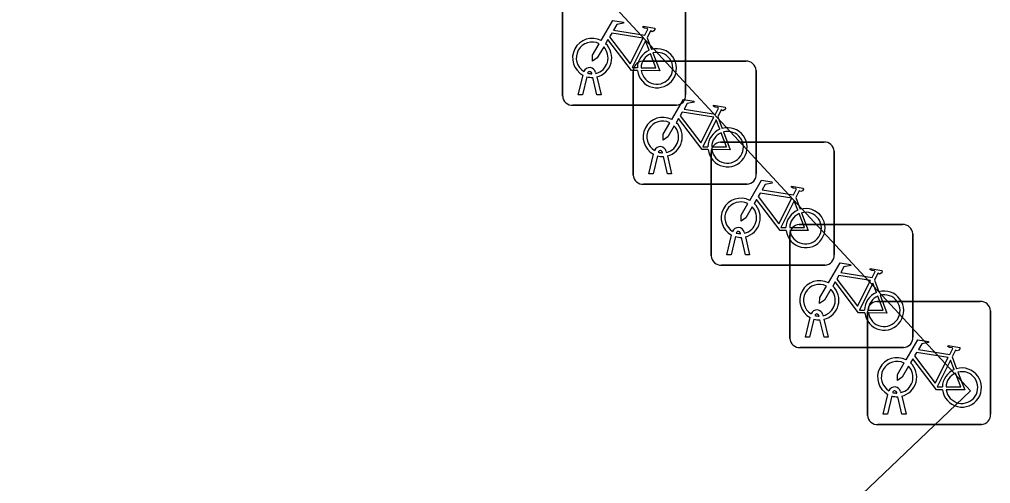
# Model space of a CAD drawing. Extents: x 157445 to 158888, y 383061 to 384688.
# Drawn here: x 158214.16 to 158222.05, y 384193.71 to 384197.48 of the extents above; entities that cross this region are included whole.
import ezdxf

# ---------------------------------------------------------------- set-up
doc = ezdxf.new("R2010")
doc.units = 0
for name, color, linetype in [('IMGEO_Fietsenrek', 7, 'Continuous'), ('IMGEO_Groenvoorziening', 7, 'Continuous'), ('IMGEO_Terreindeel_open', 7, 'Continuous')]:
    doc.layers.add(name, color=color, linetype=linetype)

msp = doc.modelspace()

# ---------------------------------------------------------------- linework, layer by layer
at = {"layer": 'IMGEO_Fietsenrek'}
for p, q in [((158218.5755, 384196.8539), (158218.5755, 384197.6948)), ((158218.5755, 384197.6948), (158218.5755, 384196.8539)), ((158219.5745, 384197.7041), (158219.5745, 384196.8632)), ((158219.5745, 384196.8632), (158219.5745, 384197.7041)), ((158219.2622, 384197.3282), (158219.2985, 384197.233)), ((158219.2239, 384197.1365), (158220.0648, 384197.1365)), ((158220.0648, 384197.1365), (158219.2239, 384197.1365)), ((158218.7025, 384196.8633), (158218.7408, 384197.0233)), ((158218.7712, 384197.0111), (158218.7359, 384196.8633)), ((158218.8129, 384197.0349), (158218.8119, 384197.0392)), ((158218.854, 384196.8633), (158218.8201, 384197.005)), ((158218.8436, 384197.0464), (158218.8454, 384197.0385)), ((158218.8524, 384197.0093), (158218.8874, 384196.8633)), ((158219.1495, 384196.2119), (158219.1495, 384197.0528)), ((158219.1495, 384197.0528), (158219.1495, 384196.2119)), ((158220.1485, 384197.0621), (158220.1485, 384196.2212)), ((158220.1485, 384196.2212), (158220.1485, 384197.0621)), ((158218.7359, 384196.8633), (158218.7025, 384196.8633)), ((158218.8874, 384196.8633), (158218.854, 384196.8633)), ((158219.5001, 384196.7795), (158218.6592, 384196.7795)), ((158218.6592, 384196.7795), (158219.5001, 384196.7795)), ((158219.8362, 384196.6862), (158219.8725, 384196.591)), ((158219.8579, 384196.4795), (158220.6988, 384196.4795)), ((158220.6988, 384196.4795), (158219.8579, 384196.4795)), ((158219.2765, 384196.2213), (158219.3148, 384196.3813)), ((158219.3452, 384196.3691), (158219.3099, 384196.2213)), ((158219.3869, 384196.3929), (158219.3859, 384196.3972)), ((158219.4176, 384196.4044), (158219.4194, 384196.3965)), ((158219.4264, 384196.3673), (158219.4614, 384196.2213)), ((158219.7835, 384195.5549), (158219.7835, 384196.3958)), ((158219.7835, 384196.3958), (158219.7835, 384195.5549)), ((158220.7825, 384196.4051), (158220.7825, 384195.5642)), ((158220.7825, 384195.5642), (158220.7825, 384196.4051)), ((158219.428, 384196.2213), (158219.3941, 384196.363)), ((158219.3099, 384196.2213), (158219.2765, 384196.2213)), ((158219.4614, 384196.2213), (158219.428, 384196.2213)), ((158220.0741, 384196.1375), (158219.2332, 384196.1375)), ((158219.2332, 384196.1375), (158220.0741, 384196.1375)), ((158220.4702, 384196.0292), (158220.5065, 384195.934)), ((158220.0209, 384195.7359), (158220.0199, 384195.7402)), ((158220.0516, 384195.7474), (158220.0534, 384195.7395)), ((158220.4969, 384195.8095), (158221.3378, 384195.8095)), ((158221.3378, 384195.8095), (158220.4969, 384195.8095)), ((158221.4215, 384195.7351), (158221.4215, 384194.8942)), ((158221.4215, 384194.8942), (158221.4215, 384195.7351)), ((158219.9105, 384195.5643), (158219.9488, 384195.7243)), ((158219.9792, 384195.7121), (158219.9439, 384195.5643)), ((158220.062, 384195.5643), (158220.0281, 384195.706)), ((158220.0604, 384195.7103), (158220.0954, 384195.5643)), ((158220.4225, 384194.8849), (158220.4225, 384195.7258)), ((158220.4225, 384195.7258), (158220.4225, 384194.8849)), ((158219.9439, 384195.5643), (158219.9105, 384195.5643)), ((158220.0954, 384195.5643), (158220.062, 384195.5643)), ((158220.7081, 384195.4805), (158219.8672, 384195.4805)), ((158219.8672, 384195.4805), (158220.7081, 384195.4805)), ((158221.1092, 384195.3592), (158221.1455, 384195.264)), ((158221.1289, 384195.1845), (158221.9698, 384195.1845)), ((158221.9698, 384195.1845), (158221.1289, 384195.1845)), ((158222.0535, 384195.1101), (158222.0535, 384194.2692)), ((158222.0535, 384194.2692), (158222.0535, 384195.1101)), ((158220.5495, 384194.8943), (158220.5878, 384195.0543)), ((158220.6182, 384195.0421), (158220.5829, 384194.8943)), ((158220.6599, 384195.0659), (158220.6589, 384195.0702)), ((158220.701, 384194.8943), (158220.6671, 384195.036)), ((158220.6906, 384195.0774), (158220.6924, 384195.0695)), ((158220.6994, 384195.0403), (158220.7344, 384194.8943)), ((158221.0545, 384194.2599), (158221.0545, 384195.1008)), ((158221.0545, 384195.1008), (158221.0545, 384194.2599)), ((158220.5829, 384194.8943), (158220.5495, 384194.8943)), ((158220.7344, 384194.8943), (158220.701, 384194.8943)), ((158221.3471, 384194.8105), (158220.5062, 384194.8105)), ((158220.5062, 384194.8105), (158221.3471, 384194.8105)), ((158221.7412, 384194.7342), (158221.7775, 384194.639)), ((158221.1815, 384194.2693), (158221.2198, 384194.4293)), ((158221.2502, 384194.4171), (158221.2149, 384194.2693)), ((158221.2919, 384194.4409), (158221.2909, 384194.4452)), ((158221.333, 384194.2693), (158221.2991, 384194.411)), ((158221.3226, 384194.4524), (158221.3244, 384194.4445)), ((158221.3314, 384194.4153), (158221.3664, 384194.2693)), ((158221.2149, 384194.2693), (158221.1815, 384194.2693)), ((158221.3664, 384194.2693), (158221.333, 384194.2693)), ((158221.9791, 384194.1855), (158221.1382, 384194.1855)), ((158221.1382, 384194.1855), (158221.9791, 384194.1855))]:
    msp.add_line(p, q, dxfattribs=at)
for points in [[(158218.8881, 384197.3052), (158218.9828, 384197.4687), (158219.069, 384197.4549), (158219.0707, 384197.4462), (158219.0146, 384197.4353), (158218.9884, 384197.39), (158219.2436, 384197.3492)], [(158219.2436, 384197.3492), (158219.2686, 384197.398), (158219.2635, 384197.402), (158219.2403, 384197.4057), (158219.2276, 384197.4132), (158219.2266, 384197.4163), (158219.2288, 384197.4209), (158219.3236, 384197.4058), (158219.3259, 384197.3955), (158219.3165, 384197.3831), (158219.3041, 384197.3767), (158219.2896, 384197.3829), (158219.2622, 384197.3282)], [(158219.2307, 384197.324), (158218.9739, 384197.365), (158218.9572, 384197.3362), (158219.1242, 384197.1159), (158219.2307, 384197.324)], [(158218.9088, 384197.2527), (158218.8572, 384197.1635), (158218.8173, 384197.1375), (158218.8185, 384197.185), (158218.873, 384197.2792)], [(158219.1838, 384197.0605), (158219.1341, 384197.0606), (158218.9434, 384197.3123), (158218.9244, 384197.2795)], [(158219.2787, 384197.226), (158219.2494, 384197.3028), (158219.14, 384197.0847), (158219.1827, 384197.0846)], [(158219.2127, 384197.0845), (158219.3326, 384197.0843), (158219.2894, 384197.1979)], [(158219.3092, 384197.2048), (158219.3642, 384197.0602), (158219.2141, 384197.0605)], [(158219.4621, 384196.6632), (158219.5568, 384196.8267), (158219.643, 384196.8129), (158219.6447, 384196.8042), (158219.5886, 384196.7933), (158219.5624, 384196.748), (158219.8176, 384196.7072)], [(158219.8176, 384196.7072), (158219.8426, 384196.756), (158219.8375, 384196.76), (158219.8143, 384196.7637), (158219.8016, 384196.7712), (158219.8006, 384196.7743), (158219.8028, 384196.7789), (158219.8976, 384196.7638), (158219.8999, 384196.7535), (158219.8905, 384196.7411), (158219.8781, 384196.7347), (158219.8636, 384196.7409), (158219.8362, 384196.6862)], [(158219.8047, 384196.682), (158219.5479, 384196.723), (158219.5312, 384196.6942), (158219.6982, 384196.4739), (158219.8047, 384196.682)], [(158219.4828, 384196.6107), (158219.4312, 384196.5215), (158219.3913, 384196.4955), (158219.3925, 384196.543), (158219.447, 384196.6372)], [(158219.7578, 384196.4185), (158219.7081, 384196.4186), (158219.5174, 384196.6703), (158219.4984, 384196.6375)], [(158219.8527, 384196.584), (158219.8234, 384196.6608), (158219.714, 384196.4427), (158219.7567, 384196.4426)], [(158219.7867, 384196.4425), (158219.9066, 384196.4423), (158219.8634, 384196.5559)], [(158219.8832, 384196.5628), (158219.9382, 384196.4182), (158219.7881, 384196.4185)], [(158220.0961, 384196.0062), (158220.1908, 384196.1697), (158220.277, 384196.1559), (158220.2787, 384196.1472), (158220.2226, 384196.1363), (158220.1964, 384196.091), (158220.4516, 384196.0502)], [(158220.4387, 384196.025), (158220.1819, 384196.066), (158220.1652, 384196.0372), (158220.3322, 384195.8169), (158220.4387, 384196.025)], [(158220.4516, 384196.0502), (158220.4766, 384196.099), (158220.4715, 384196.103), (158220.4483, 384196.1067), (158220.4356, 384196.1142), (158220.4346, 384196.1173), (158220.4368, 384196.1219), (158220.5316, 384196.1068), (158220.5339, 384196.0965), (158220.5245, 384196.0841), (158220.5121, 384196.0777), (158220.4976, 384196.0839), (158220.4702, 384196.0292)], [(158220.1168, 384195.9537), (158220.0652, 384195.8645), (158220.0253, 384195.8385), (158220.0265, 384195.886), (158220.081, 384195.9802)], [(158220.3918, 384195.7615), (158220.3421, 384195.7616), (158220.1514, 384196.0133), (158220.1324, 384195.9805)], [(158220.4867, 384195.927), (158220.4574, 384196.0038), (158220.348, 384195.7857), (158220.3907, 384195.7856)], [(158220.4207, 384195.7855), (158220.5406, 384195.7853), (158220.4974, 384195.8989)], [(158220.5172, 384195.9058), (158220.5722, 384195.7612), (158220.4221, 384195.7615)], [(158220.7351, 384195.3362), (158220.8298, 384195.4997), (158220.916, 384195.4859), (158220.9177, 384195.4772), (158220.8616, 384195.4663), (158220.8354, 384195.421), (158221.0906, 384195.3802)], [(158221.0906, 384195.3802), (158221.1156, 384195.429), (158221.1105, 384195.433), (158221.0873, 384195.4367), (158221.0746, 384195.4442), (158221.0736, 384195.4473), (158221.0758, 384195.4519), (158221.1706, 384195.4368), (158221.1729, 384195.4265), (158221.1635, 384195.4141), (158221.1511, 384195.4077), (158221.1366, 384195.4139), (158221.1092, 384195.3592)], [(158221.0308, 384195.0915), (158220.9811, 384195.0916), (158220.7904, 384195.3433), (158220.7714, 384195.3105)], [(158221.0777, 384195.355), (158220.8209, 384195.396), (158220.8042, 384195.3672), (158220.9712, 384195.1469), (158221.0777, 384195.355)], [(158220.7558, 384195.2837), (158220.7042, 384195.1945), (158220.6643, 384195.1685), (158220.6655, 384195.216), (158220.72, 384195.3102)], [(158221.1257, 384195.257), (158221.0964, 384195.3338), (158220.987, 384195.1157), (158221.0297, 384195.1156)], [(158221.0597, 384195.1155), (158221.1796, 384195.1153), (158221.1364, 384195.2289)], [(158221.1562, 384195.2358), (158221.2112, 384195.0912), (158221.0611, 384195.0915)], [(158221.3671, 384194.7112), (158221.4618, 384194.8747), (158221.548, 384194.8609), (158221.5497, 384194.8522), (158221.4936, 384194.8413), (158221.4674, 384194.796), (158221.7226, 384194.7552)], [(158221.7226, 384194.7552), (158221.7476, 384194.804), (158221.7425, 384194.808), (158221.7193, 384194.8117), (158221.7066, 384194.8192), (158221.7056, 384194.8223), (158221.7078, 384194.8269), (158221.8026, 384194.8118), (158221.8049, 384194.8015), (158221.7955, 384194.7891), (158221.7831, 384194.7827), (158221.7686, 384194.7889), (158221.7412, 384194.7342)], [(158221.6628, 384194.4665), (158221.6131, 384194.4666), (158221.4224, 384194.7183), (158221.4034, 384194.6855)], [(158221.7097, 384194.73), (158221.4529, 384194.771), (158221.4362, 384194.7422), (158221.6032, 384194.5219), (158221.7097, 384194.73)], [(158221.7577, 384194.632), (158221.7284, 384194.7088), (158221.619, 384194.4907), (158221.6617, 384194.4906)], [(158221.3878, 384194.6587), (158221.3362, 384194.5695), (158221.2963, 384194.5435), (158221.2975, 384194.591), (158221.352, 384194.6852)], [(158221.6917, 384194.4905), (158221.8116, 384194.4903), (158221.7684, 384194.6039)], [(158221.7882, 384194.6108), (158221.8432, 384194.4662), (158221.6931, 384194.4665)]]:
    msp.add_lwpolyline(points, dxfattribs=at)
for centre, radius, start, end in [((158218.8151, 384197.1639), 0.159, 62.67661, 242.13685), ((158218.8151, 384197.1639), 0.129, 63.31916, 238.90302), ((158218.8151, 384197.1639), 0.129, 283.60429, 43.43025), ((158218.8151, 384197.1639), 0.159, 283.5766, 46.60424), ((158219.3417, 384197.0799), 0.159, 187.0065, 105.77075), ((158219.3417, 384197.0799), 0.159, 113.3408, 178.32165), ((158219.3417, 384197.0799), 0.129, 113.92302, 177.95563), ((158219.3417, 384197.0799), 0.129, 188.67146, 104.58832), ((158218.7949, 384197.0353), 0.0499, 12.8025, 158.69338), ((158219.2272, 384197.0586), 0.0779, 92.4484, 184.28452), ((158219.2272, 384197.0586), 0.0779, 92.4484, 184.28452), ((158220.0706, 384197.0588), 0.0779, 2.4484, 94.28452), ((158220.0706, 384197.0588), 0.0779, 2.4484, 94.28452), ((158218.8151, 384197.1639), 0.159, 253.99666, 271.78671), ((158218.7949, 384197.0353), 0.0174, 12.8025, 163.45023), ((158218.8151, 384197.1639), 0.129, 253.41502, 269.02044), ((158218.6534, 384196.8572), 0.0779, 182.4484, 274.28452), ((158218.6534, 384196.8572), 0.0779, 182.4484, 274.28452), ((158219.4968, 384196.8574), 0.0779, 272.4484, 4.28452), ((158219.4968, 384196.8574), 0.0779, 272.4484, 4.28452), ((158219.3891, 384196.5219), 0.159, 62.67661, 242.13685), ((158219.3891, 384196.5219), 0.129, 63.31916, 238.90302), ((158219.3891, 384196.5219), 0.129, 283.60429, 43.43025), ((158219.3891, 384196.5219), 0.159, 283.5766, 46.60424), ((158219.9157, 384196.4379), 0.159, 113.3408, 178.32165), ((158219.9157, 384196.4379), 0.159, 187.0065, 105.77075), ((158219.9157, 384196.4379), 0.129, 113.92302, 177.95563), ((158219.9157, 384196.4379), 0.129, 188.67146, 104.58832), ((158219.8612, 384196.4016), 0.0779, 92.4484, 184.28452), ((158219.8612, 384196.4016), 0.0779, 92.4484, 184.28452), ((158220.7046, 384196.4018), 0.0779, 2.4484, 94.28452), ((158220.7046, 384196.4018), 0.0779, 2.4484, 94.28452), ((158219.3689, 384196.3933), 0.0499, 12.8025, 158.69338), ((158219.3891, 384196.5219), 0.159, 253.99666, 271.78671), ((158219.3689, 384196.3933), 0.0174, 12.8025, 163.45023), ((158219.3891, 384196.5219), 0.129, 253.41502, 269.02044), ((158219.2274, 384196.2152), 0.0779, 182.4484, 274.28452), ((158219.2274, 384196.2152), 0.0779, 182.4484, 274.28452), ((158220.0708, 384196.2154), 0.0779, 272.4484, 4.28452), ((158220.0708, 384196.2154), 0.0779, 272.4484, 4.28452), ((158220.0231, 384195.8649), 0.159, 62.67661, 242.13685), ((158220.0231, 384195.8649), 0.129, 63.31916, 238.90302), ((158220.0231, 384195.8649), 0.159, 283.5766, 46.60424), ((158220.0231, 384195.8649), 0.129, 283.60429, 43.43025), ((158220.5497, 384195.7809), 0.159, 113.3408, 178.32165), ((158220.5497, 384195.7809), 0.159, 187.0065, 105.77075), ((158220.5497, 384195.7809), 0.129, 113.92302, 177.95563), ((158220.5497, 384195.7809), 0.129, 188.67146, 104.58832), ((158220.0029, 384195.7363), 0.0499, 12.8025, 158.69338), ((158220.0029, 384195.7363), 0.0174, 12.8025, 163.45023), ((158220.0231, 384195.8649), 0.129, 253.41502, 269.02044), ((158220.5002, 384195.7316), 0.0779, 92.4484, 184.28452), ((158220.5002, 384195.7316), 0.0779, 92.4484, 184.28452), ((158221.3436, 384195.7318), 0.0779, 2.4484, 94.28452), ((158221.3436, 384195.7318), 0.0779, 2.4484, 94.28452), ((158220.0231, 384195.8649), 0.159, 253.99666, 271.78671), ((158219.8614, 384195.5582), 0.0779, 182.4484, 274.28452), ((158219.8614, 384195.5582), 0.0779, 182.4484, 274.28452), ((158220.7048, 384195.5584), 0.0779, 272.4484, 4.28452), ((158220.7048, 384195.5584), 0.0779, 272.4484, 4.28452), ((158220.6621, 384195.1949), 0.159, 62.67661, 242.13685), ((158220.6621, 384195.1949), 0.129, 63.31916, 238.90302), ((158220.6621, 384195.1949), 0.129, 283.60429, 43.43025), ((158220.6621, 384195.1949), 0.159, 283.5766, 46.60424), ((158221.1887, 384195.1109), 0.159, 187.0065, 105.77075), ((158221.1887, 384195.1109), 0.159, 113.3408, 178.32165), ((158221.1322, 384195.1066), 0.0779, 92.4484, 184.28452), ((158221.1322, 384195.1066), 0.0779, 92.4484, 184.28452), ((158221.1887, 384195.1109), 0.129, 113.92302, 177.95563), ((158221.1887, 384195.1109), 0.129, 188.67146, 104.58832), ((158221.9756, 384195.1068), 0.0779, 2.4484, 94.28452), ((158221.9756, 384195.1068), 0.0779, 2.4484, 94.28452), ((158220.6419, 384195.0663), 0.0499, 12.8025, 158.69338), ((158220.6621, 384195.1949), 0.159, 253.99666, 271.78671), ((158220.6419, 384195.0663), 0.0174, 12.8025, 163.45023), ((158220.6621, 384195.1949), 0.129, 253.41502, 269.02044), ((158220.5004, 384194.8882), 0.0779, 182.4484, 274.28452), ((158220.5004, 384194.8882), 0.0779, 182.4484, 274.28452), ((158221.3438, 384194.8884), 0.0779, 272.4484, 4.28452), ((158221.3438, 384194.8884), 0.0779, 272.4484, 4.28452), ((158221.2941, 384194.5699), 0.159, 62.67661, 242.13685), ((158221.2941, 384194.5699), 0.129, 63.31916, 238.90302), ((158221.2941, 384194.5699), 0.129, 283.60429, 43.43025), ((158221.2941, 384194.5699), 0.159, 283.5766, 46.60424), ((158221.8207, 384194.4859), 0.159, 113.3408, 178.32165), ((158221.8207, 384194.4859), 0.159, 187.0065, 105.77075), ((158221.8207, 384194.4859), 0.129, 113.92302, 177.95563), ((158221.8207, 384194.4859), 0.129, 188.67146, 104.58832), ((158221.2739, 384194.4413), 0.0499, 12.8025, 158.69338), ((158221.2941, 384194.5699), 0.159, 253.99666, 271.78671), ((158221.2739, 384194.4413), 0.0174, 12.8025, 163.45023), ((158221.2941, 384194.5699), 0.129, 253.41502, 269.02044), ((158221.1324, 384194.2632), 0.0779, 182.4484, 274.28452), ((158221.1324, 384194.2632), 0.0779, 182.4484, 274.28452), ((158221.9758, 384194.2634), 0.0779, 272.4484, 4.28452), ((158221.9758, 384194.2634), 0.0779, 272.4484, 4.28452)]:
    msp.add_arc(centre, radius, start, end, dxfattribs=at)
at = {"layer": 'IMGEO_Groenvoorziening'}
msp.add_lwpolyline([(158212.912, 384185.732), (158215.572, 384182.88), (158206.138, 384174.082), (158203.478, 384176.934), (158200.978, 384174.468), (158194.113, 384181.775), (158189.649, 384193.367), (158194.689, 384198.137), (158197.973, 384196.671), (158203.191, 384201.545), (158209.716, 384207.588), (158221.89, 384194.46), (158215.31, 384188.184), (158212.058, 384191.602), (158209.555, 384189.332)], close=True, dxfattribs=at)
at = {"layer": 'IMGEO_Terreindeel_open'}
msp.add_lwpolyline([(158209.716, 384207.588), (158203.191, 384201.545), (158197.973, 384196.671), (158206.088, 384193.049), (158209.555, 384189.332), (158212.058, 384191.602), (158215.31, 384188.184), (158221.89, 384194.46)], close=True, dxfattribs=at)

doc.saveas('drawing.dxf')
